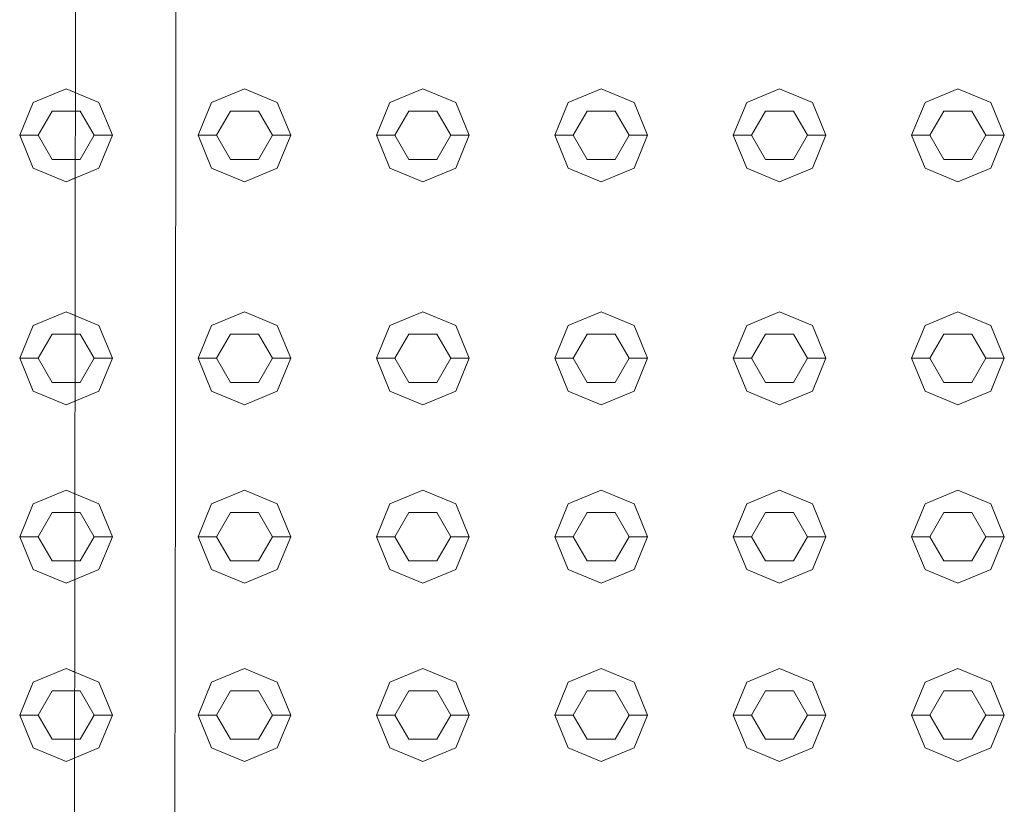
# Model space of a CAD drawing. Header units: millimetres. Extents: x 2 to 902, y -447 to 199.
# Tile 588 of 656: x 16.311 to 16.841, y 165.325 to 165.747. Entities that reach past the tile are written whole.
import ezdxf

# ---------------------------------------------------------------- set-up
doc = ezdxf.new("R2010")
doc.units = ezdxf.units.MM
doc.header["$MEASUREMENT"] = 0
doc.layers.add('IFC-Elemento construtivo genérico-Contorno', color=253, linetype='Continuous', lineweight=5)
doc.layers.add('IFC-Porta-Contorno', color=142, linetype='Continuous', lineweight=5)

msp = doc.modelspace()

# ---------------------------------------------------------------- linework, layer by layer
at = {"layer": 'IFC-Elemento construtivo genérico-Contorno', "color": 7, "lineweight": 5}
for p, q in [((16.31804, 165.70247), (16.33572, 165.7098)), ((16.31804, 165.70247), (16.33572, 165.7098)), ((16.33572, 165.7098), (16.34065, 165.70776)), ((16.33572, 165.7098), (16.3534, 165.70247)), ((16.41405, 165.70247), (16.43172, 165.7098)), ((16.41405, 165.70247), (16.43172, 165.7098)), ((16.43172, 165.7098), (16.4494, 165.70247)), ((16.43172, 165.7098), (16.4494, 165.70247)), ((16.51004, 165.70247), (16.52772, 165.7098)), ((16.51004, 165.70247), (16.52772, 165.7098)), ((16.52772, 165.7098), (16.5454, 165.70247)), ((16.52772, 165.7098), (16.5454, 165.70247)), ((16.60604, 165.70247), (16.62372, 165.7098)), ((16.60604, 165.70247), (16.62372, 165.7098)), ((16.62372, 165.7098), (16.6414, 165.70247)), ((16.62372, 165.7098), (16.6414, 165.70247)), ((16.70204, 165.70247), (16.71972, 165.7098)), ((16.70204, 165.70247), (16.71972, 165.7098)), ((16.71972, 165.7098), (16.7374, 165.70247)), ((16.71972, 165.7098), (16.7374, 165.70247)), ((16.79804, 165.70247), (16.81572, 165.7098)), ((16.79804, 165.70247), (16.81572, 165.7098)), ((16.81572, 165.7098), (16.8334, 165.70247)), ((16.81572, 165.7098), (16.8334, 165.70247)), ((16.31072, 165.6848), (16.31804, 165.70247)), ((16.31072, 165.6848), (16.31804, 165.70247)), ((16.3534, 165.70247), (16.36072, 165.6848)), ((16.40672, 165.6848), (16.41405, 165.70247)), ((16.40672, 165.6848), (16.41405, 165.70247)), ((16.4494, 165.70247), (16.45672, 165.6848)), ((16.4494, 165.70247), (16.45672, 165.6848)), ((16.50272, 165.6848), (16.51004, 165.70247)), ((16.50272, 165.6848), (16.51004, 165.70247)), ((16.5454, 165.70247), (16.55272, 165.6848)), ((16.5454, 165.70247), (16.55272, 165.6848)), ((16.59872, 165.6848), (16.60604, 165.70247)), ((16.59872, 165.6848), (16.60604, 165.70247)), ((16.6414, 165.70247), (16.64872, 165.6848)), ((16.6414, 165.70247), (16.64872, 165.6848)), ((16.69472, 165.6848), (16.70204, 165.70247)), ((16.69472, 165.6848), (16.70204, 165.70247)), ((16.7374, 165.70247), (16.74472, 165.6848)), ((16.7374, 165.70247), (16.74472, 165.6848)), ((16.79072, 165.6848), (16.79804, 165.70247)), ((16.79072, 165.6848), (16.79804, 165.70247)), ((16.8334, 165.70247), (16.84072, 165.6848)), ((16.8334, 165.70247), (16.84072, 165.6848)), ((16.32072, 165.6848), (16.32822, 165.69779)), ((16.32072, 165.6848), (16.32822, 165.69779)), ((16.32822, 165.69779), (16.34064, 165.69779)), ((16.32822, 165.69779), (16.34322, 165.69779)), ((16.34322, 165.69779), (16.35072, 165.6848)), ((16.41672, 165.6848), (16.42422, 165.69779)), ((16.41672, 165.6848), (16.42422, 165.69779)), ((16.42422, 165.69779), (16.43922, 165.69779)), ((16.42422, 165.69779), (16.43922, 165.69779)), ((16.43922, 165.69779), (16.44672, 165.6848)), ((16.43922, 165.69779), (16.44672, 165.6848)), ((16.51272, 165.6848), (16.52022, 165.69779)), ((16.51272, 165.6848), (16.52022, 165.69779)), ((16.52022, 165.69779), (16.53522, 165.69779)), ((16.52022, 165.69779), (16.53522, 165.69779)), ((16.53522, 165.69779), (16.54272, 165.6848)), ((16.53522, 165.69779), (16.54272, 165.6848)), ((16.60872, 165.6848), (16.61622, 165.69779)), ((16.60872, 165.6848), (16.61622, 165.69779)), ((16.61622, 165.69779), (16.63122, 165.69779)), ((16.61622, 165.69779), (16.63122, 165.69779)), ((16.63122, 165.69779), (16.63872, 165.6848)), ((16.63122, 165.69779), (16.63872, 165.6848)), ((16.70472, 165.6848), (16.71222, 165.69779)), ((16.70472, 165.6848), (16.71222, 165.69779)), ((16.71222, 165.69779), (16.72722, 165.69779)), ((16.71222, 165.69779), (16.72722, 165.69779)), ((16.72722, 165.69779), (16.73472, 165.6848)), ((16.72722, 165.69779), (16.73472, 165.6848)), ((16.80072, 165.6848), (16.80822, 165.69779)), ((16.80072, 165.6848), (16.80822, 165.69779)), ((16.80822, 165.69779), (16.82322, 165.69779)), ((16.80822, 165.69779), (16.82322, 165.69779)), ((16.82322, 165.69779), (16.83072, 165.6848)), ((16.82322, 165.69779), (16.83072, 165.6848)), ((16.31072, 165.6848), (16.32072, 165.6848)), ((16.31072, 165.6848), (16.31804, 165.66712)), ((16.31072, 165.6848), (16.32072, 165.6848)), ((16.31072, 165.6848), (16.31804, 165.66712)), ((16.32072, 165.6848), (16.32822, 165.67181)), ((16.32072, 165.6848), (16.32822, 165.67181)), ((16.34322, 165.67181), (16.35072, 165.6848)), ((16.35072, 165.6848), (16.36072, 165.6848)), ((16.3534, 165.66712), (16.36072, 165.6848)), ((16.40672, 165.6848), (16.41672, 165.6848)), ((16.40672, 165.6848), (16.41405, 165.66712)), ((16.40672, 165.6848), (16.41672, 165.6848)), ((16.40672, 165.6848), (16.41405, 165.66712)), ((16.41672, 165.6848), (16.42422, 165.67181)), ((16.41672, 165.6848), (16.42422, 165.67181)), ((16.43922, 165.67181), (16.44672, 165.6848)), ((16.43922, 165.67181), (16.44672, 165.6848)), ((16.44672, 165.6848), (16.45672, 165.6848)), ((16.44672, 165.6848), (16.45672, 165.6848)), ((16.4494, 165.66712), (16.45672, 165.6848)), ((16.4494, 165.66712), (16.45672, 165.6848)), ((16.50272, 165.6848), (16.51272, 165.6848)), ((16.50272, 165.6848), (16.51004, 165.66712)), ((16.50272, 165.6848), (16.51272, 165.6848)), ((16.50272, 165.6848), (16.51004, 165.66712)), ((16.51272, 165.6848), (16.52022, 165.67181)), ((16.51272, 165.6848), (16.52022, 165.67181)), ((16.53522, 165.67181), (16.54272, 165.6848)), ((16.53522, 165.67181), (16.54272, 165.6848)), ((16.54272, 165.6848), (16.55272, 165.6848)), ((16.54272, 165.6848), (16.55272, 165.6848)), ((16.5454, 165.66712), (16.55272, 165.6848)), ((16.5454, 165.66712), (16.55272, 165.6848)), ((16.59872, 165.6848), (16.60872, 165.6848)), ((16.59872, 165.6848), (16.60604, 165.66712)), ((16.59872, 165.6848), (16.60872, 165.6848)), ((16.59872, 165.6848), (16.60604, 165.66712)), ((16.60872, 165.6848), (16.61622, 165.67181)), ((16.60872, 165.6848), (16.61622, 165.67181)), ((16.63122, 165.67181), (16.63872, 165.6848)), ((16.63122, 165.67181), (16.63872, 165.6848)), ((16.63872, 165.6848), (16.64872, 165.6848)), ((16.63872, 165.6848), (16.64872, 165.6848)), ((16.6414, 165.66712), (16.64872, 165.6848)), ((16.6414, 165.66712), (16.64872, 165.6848)), ((16.69472, 165.6848), (16.70472, 165.6848)), ((16.69472, 165.6848), (16.70204, 165.66712)), ((16.69472, 165.6848), (16.70472, 165.6848)), ((16.69472, 165.6848), (16.70204, 165.66712)), ((16.70472, 165.6848), (16.71222, 165.67181)), ((16.70472, 165.6848), (16.71222, 165.67181)), ((16.72722, 165.67181), (16.73472, 165.6848)), ((16.72722, 165.67181), (16.73472, 165.6848)), ((16.73472, 165.6848), (16.74472, 165.6848)), ((16.73472, 165.6848), (16.74472, 165.6848)), ((16.7374, 165.66712), (16.74472, 165.6848)), ((16.7374, 165.66712), (16.74472, 165.6848)), ((16.79072, 165.6848), (16.80072, 165.6848)), ((16.79072, 165.6848), (16.79804, 165.66712)), ((16.79072, 165.6848), (16.80072, 165.6848)), ((16.79072, 165.6848), (16.79804, 165.66712)), ((16.80072, 165.6848), (16.80822, 165.67181)), ((16.80072, 165.6848), (16.80822, 165.67181)), ((16.82322, 165.67181), (16.83072, 165.6848)), ((16.82322, 165.67181), (16.83072, 165.6848)), ((16.83072, 165.6848), (16.84072, 165.6848)), ((16.83072, 165.6848), (16.84072, 165.6848)), ((16.8334, 165.66712), (16.84072, 165.6848)), ((16.8334, 165.66712), (16.84072, 165.6848)), ((16.32822, 165.67181), (16.34061, 165.67181)), ((16.32822, 165.67181), (16.34322, 165.67181)), ((16.42422, 165.67181), (16.43922, 165.67181)), ((16.42422, 165.67181), (16.43922, 165.67181)), ((16.52022, 165.67181), (16.53522, 165.67181)), ((16.52022, 165.67181), (16.53522, 165.67181)), ((16.61622, 165.67181), (16.63122, 165.67181)), ((16.61622, 165.67181), (16.63122, 165.67181)), ((16.71222, 165.67181), (16.72722, 165.67181)), ((16.71222, 165.67181), (16.72722, 165.67181)), ((16.80822, 165.67181), (16.82322, 165.67181)), ((16.80822, 165.67181), (16.82322, 165.67181)), ((16.31804, 165.66712), (16.33572, 165.6598)), ((16.31804, 165.66712), (16.33572, 165.6598)), ((16.33572, 165.6598), (16.3534, 165.66712)), ((16.41405, 165.66712), (16.43172, 165.6598)), ((16.41405, 165.66712), (16.43172, 165.6598)), ((16.43172, 165.6598), (16.4494, 165.66712)), ((16.43172, 165.6598), (16.4494, 165.66712)), ((16.51004, 165.66712), (16.52772, 165.6598)), ((16.51004, 165.66712), (16.52772, 165.6598)), ((16.52772, 165.6598), (16.5454, 165.66712)), ((16.52772, 165.6598), (16.5454, 165.66712)), ((16.60604, 165.66712), (16.62372, 165.6598)), ((16.60604, 165.66712), (16.62372, 165.6598)), ((16.62372, 165.6598), (16.6414, 165.66712)), ((16.62372, 165.6598), (16.6414, 165.66712)), ((16.70204, 165.66712), (16.71972, 165.6598)), ((16.70204, 165.66712), (16.71972, 165.6598)), ((16.71972, 165.6598), (16.7374, 165.66712)), ((16.71972, 165.6598), (16.7374, 165.66712)), ((16.79804, 165.66712), (16.81572, 165.6598)), ((16.79804, 165.66712), (16.81572, 165.6598)), ((16.81572, 165.6598), (16.8334, 165.66712)), ((16.81572, 165.6598), (16.8334, 165.66712)), ((16.33572, 165.6598), (16.3406, 165.66182)), ((16.31804, 165.58247), (16.33572, 165.5898)), ((16.31804, 165.58247), (16.33572, 165.5898)), ((16.33572, 165.5898), (16.3405, 165.58782)), ((16.33572, 165.5898), (16.3534, 165.58247)), ((16.41405, 165.58247), (16.43172, 165.5898)), ((16.41405, 165.58247), (16.43172, 165.5898)), ((16.43172, 165.5898), (16.4494, 165.58247)), ((16.43172, 165.5898), (16.4494, 165.58247)), ((16.51004, 165.58247), (16.52772, 165.5898)), ((16.51004, 165.58247), (16.52772, 165.5898)), ((16.52772, 165.5898), (16.5454, 165.58247)), ((16.52772, 165.5898), (16.5454, 165.58247)), ((16.60604, 165.58247), (16.62372, 165.5898)), ((16.60604, 165.58247), (16.62372, 165.5898)), ((16.62372, 165.5898), (16.6414, 165.58247)), ((16.62372, 165.5898), (16.6414, 165.58247)), ((16.70204, 165.58247), (16.71972, 165.5898)), ((16.70204, 165.58247), (16.71972, 165.5898)), ((16.71972, 165.5898), (16.7374, 165.58247)), ((16.71972, 165.5898), (16.7374, 165.58247)), ((16.79804, 165.58247), (16.81572, 165.5898)), ((16.79804, 165.58247), (16.81572, 165.5898)), ((16.81572, 165.5898), (16.8334, 165.58247)), ((16.81572, 165.5898), (16.8334, 165.58247)), ((16.31072, 165.5648), (16.31804, 165.58247)), ((16.31072, 165.5648), (16.31804, 165.58247)), ((16.32072, 165.5648), (16.32822, 165.57779)), ((16.32072, 165.5648), (16.32822, 165.57779)), ((16.32822, 165.57779), (16.34049, 165.57779)), ((16.32822, 165.57779), (16.34322, 165.57779)), ((16.34322, 165.57779), (16.35072, 165.5648)), ((16.3534, 165.58247), (16.36072, 165.5648)), ((16.40672, 165.5648), (16.41405, 165.58247)), ((16.40672, 165.5648), (16.41405, 165.58247)), ((16.41672, 165.5648), (16.42422, 165.57779)), ((16.41672, 165.5648), (16.42422, 165.57779)), ((16.42422, 165.57779), (16.43922, 165.57779)), ((16.42422, 165.57779), (16.43922, 165.57779)), ((16.43922, 165.57779), (16.44672, 165.5648)), ((16.43922, 165.57779), (16.44672, 165.5648)), ((16.4494, 165.58247), (16.45672, 165.5648)), ((16.4494, 165.58247), (16.45672, 165.5648)), ((16.50272, 165.5648), (16.51004, 165.58247)), ((16.50272, 165.5648), (16.51004, 165.58247)), ((16.51272, 165.5648), (16.52022, 165.57779)), ((16.51272, 165.5648), (16.52022, 165.57779)), ((16.52022, 165.57779), (16.53522, 165.57779)), ((16.52022, 165.57779), (16.53522, 165.57779)), ((16.53522, 165.57779), (16.54272, 165.5648)), ((16.53522, 165.57779), (16.54272, 165.5648)), ((16.5454, 165.58247), (16.55272, 165.5648)), ((16.5454, 165.58247), (16.55272, 165.5648)), ((16.59872, 165.5648), (16.60604, 165.58247)), ((16.59872, 165.5648), (16.60604, 165.58247)), ((16.60872, 165.5648), (16.61622, 165.57779)), ((16.60872, 165.5648), (16.61622, 165.57779)), ((16.61622, 165.57779), (16.63122, 165.57779)), ((16.61622, 165.57779), (16.63122, 165.57779)), ((16.63122, 165.57779), (16.63872, 165.5648)), ((16.63122, 165.57779), (16.63872, 165.5648)), ((16.6414, 165.58247), (16.64872, 165.5648)), ((16.6414, 165.58247), (16.64872, 165.5648)), ((16.69472, 165.5648), (16.70204, 165.58247)), ((16.69472, 165.5648), (16.70204, 165.58247)), ((16.70472, 165.5648), (16.71222, 165.57779)), ((16.70472, 165.5648), (16.71222, 165.57779)), ((16.71222, 165.57779), (16.72722, 165.57779)), ((16.71222, 165.57779), (16.72722, 165.57779)), ((16.72722, 165.57779), (16.73472, 165.5648)), ((16.72722, 165.57779), (16.73472, 165.5648)), ((16.7374, 165.58247), (16.74472, 165.5648)), ((16.7374, 165.58247), (16.74472, 165.5648)), ((16.79072, 165.5648), (16.79804, 165.58247)), ((16.79072, 165.5648), (16.79804, 165.58247)), ((16.80072, 165.5648), (16.80822, 165.57779)), ((16.80072, 165.5648), (16.80822, 165.57779)), ((16.80822, 165.57779), (16.82322, 165.57779)), ((16.80822, 165.57779), (16.82322, 165.57779)), ((16.82322, 165.57779), (16.83072, 165.5648)), ((16.82322, 165.57779), (16.83072, 165.5648)), ((16.8334, 165.58247), (16.84072, 165.5648)), ((16.8334, 165.58247), (16.84072, 165.5648)), ((16.31072, 165.5648), (16.32072, 165.5648)), ((16.31072, 165.5648), (16.31804, 165.54712)), ((16.31072, 165.5648), (16.32072, 165.5648)), ((16.31072, 165.5648), (16.31804, 165.54712)), ((16.32072, 165.5648), (16.32822, 165.55181)), ((16.32072, 165.5648), (16.32822, 165.55181)), ((16.34322, 165.55181), (16.35072, 165.5648)), ((16.35072, 165.5648), (16.36072, 165.5648)), ((16.3534, 165.54712), (16.36072, 165.5648)), ((16.40672, 165.5648), (16.41672, 165.5648)), ((16.40672, 165.5648), (16.41405, 165.54712)), ((16.40672, 165.5648), (16.41672, 165.5648)), ((16.40672, 165.5648), (16.41405, 165.54712)), ((16.41672, 165.5648), (16.42422, 165.55181)), ((16.41672, 165.5648), (16.42422, 165.55181)), ((16.43922, 165.55181), (16.44672, 165.5648)), ((16.43922, 165.55181), (16.44672, 165.5648)), ((16.44672, 165.5648), (16.45672, 165.5648)), ((16.44672, 165.5648), (16.45672, 165.5648)), ((16.4494, 165.54712), (16.45672, 165.5648)), ((16.4494, 165.54712), (16.45672, 165.5648)), ((16.50272, 165.5648), (16.51272, 165.5648)), ((16.50272, 165.5648), (16.51004, 165.54712)), ((16.50272, 165.5648), (16.51272, 165.5648)), ((16.50272, 165.5648), (16.51004, 165.54712)), ((16.51272, 165.5648), (16.52022, 165.55181)), ((16.51272, 165.5648), (16.52022, 165.55181)), ((16.53522, 165.55181), (16.54272, 165.5648)), ((16.53522, 165.55181), (16.54272, 165.5648)), ((16.54272, 165.5648), (16.55272, 165.5648)), ((16.54272, 165.5648), (16.55272, 165.5648)), ((16.5454, 165.54712), (16.55272, 165.5648)), ((16.5454, 165.54712), (16.55272, 165.5648)), ((16.59872, 165.5648), (16.60872, 165.5648)), ((16.59872, 165.5648), (16.60604, 165.54712)), ((16.59872, 165.5648), (16.60872, 165.5648)), ((16.59872, 165.5648), (16.60604, 165.54712)), ((16.60872, 165.5648), (16.61622, 165.55181)), ((16.60872, 165.5648), (16.61622, 165.55181)), ((16.63122, 165.55181), (16.63872, 165.5648)), ((16.63122, 165.55181), (16.63872, 165.5648)), ((16.63872, 165.5648), (16.64872, 165.5648)), ((16.63872, 165.5648), (16.64872, 165.5648)), ((16.6414, 165.54712), (16.64872, 165.5648)), ((16.6414, 165.54712), (16.64872, 165.5648)), ((16.69472, 165.5648), (16.70472, 165.5648)), ((16.69472, 165.5648), (16.70204, 165.54712)), ((16.69472, 165.5648), (16.70472, 165.5648)), ((16.69472, 165.5648), (16.70204, 165.54712)), ((16.70472, 165.5648), (16.71222, 165.55181)), ((16.70472, 165.5648), (16.71222, 165.55181)), ((16.72722, 165.55181), (16.73472, 165.5648)), ((16.72722, 165.55181), (16.73472, 165.5648)), ((16.73472, 165.5648), (16.74472, 165.5648)), ((16.73472, 165.5648), (16.74472, 165.5648)), ((16.7374, 165.54712), (16.74472, 165.5648)), ((16.7374, 165.54712), (16.74472, 165.5648)), ((16.79072, 165.5648), (16.80072, 165.5648)), ((16.79072, 165.5648), (16.79804, 165.54712)), ((16.79072, 165.5648), (16.80072, 165.5648)), ((16.79072, 165.5648), (16.79804, 165.54712)), ((16.80072, 165.5648), (16.80822, 165.55181)), ((16.80072, 165.5648), (16.80822, 165.55181)), ((16.82322, 165.55181), (16.83072, 165.5648)), ((16.82322, 165.55181), (16.83072, 165.5648)), ((16.83072, 165.5648), (16.84072, 165.5648)), ((16.83072, 165.5648), (16.84072, 165.5648)), ((16.8334, 165.54712), (16.84072, 165.5648)), ((16.8334, 165.54712), (16.84072, 165.5648)), ((16.32822, 165.55181), (16.34045, 165.55181)), ((16.32822, 165.55181), (16.34322, 165.55181)), ((16.42422, 165.55181), (16.43922, 165.55181)), ((16.42422, 165.55181), (16.43922, 165.55181)), ((16.52022, 165.55181), (16.53522, 165.55181)), ((16.52022, 165.55181), (16.53522, 165.55181)), ((16.61622, 165.55181), (16.63122, 165.55181)), ((16.61622, 165.55181), (16.63122, 165.55181)), ((16.71222, 165.55181), (16.72722, 165.55181)), ((16.71222, 165.55181), (16.72722, 165.55181)), ((16.80822, 165.55181), (16.82322, 165.55181)), ((16.80822, 165.55181), (16.82322, 165.55181)), ((16.31804, 165.54712), (16.33572, 165.5398)), ((16.31804, 165.54712), (16.33572, 165.5398)), ((16.33572, 165.5398), (16.3534, 165.54712)), ((16.41405, 165.54712), (16.43172, 165.5398)), ((16.41405, 165.54712), (16.43172, 165.5398)), ((16.43172, 165.5398), (16.4494, 165.54712)), ((16.43172, 165.5398), (16.4494, 165.54712)), ((16.51004, 165.54712), (16.52772, 165.5398)), ((16.51004, 165.54712), (16.52772, 165.5398)), ((16.52772, 165.5398), (16.5454, 165.54712)), ((16.52772, 165.5398), (16.5454, 165.54712)), ((16.60604, 165.54712), (16.62372, 165.5398)), ((16.60604, 165.54712), (16.62372, 165.5398)), ((16.62372, 165.5398), (16.6414, 165.54712)), ((16.62372, 165.5398), (16.6414, 165.54712)), ((16.70204, 165.54712), (16.71972, 165.5398)), ((16.70204, 165.54712), (16.71972, 165.5398)), ((16.71972, 165.5398), (16.7374, 165.54712)), ((16.71972, 165.5398), (16.7374, 165.54712)), ((16.79804, 165.54712), (16.81572, 165.5398)), ((16.79804, 165.54712), (16.81572, 165.5398)), ((16.81572, 165.5398), (16.8334, 165.54712)), ((16.81572, 165.5398), (16.8334, 165.54712)), ((16.33572, 165.5398), (16.34044, 165.54175)), ((16.31804, 165.48648), (16.33572, 165.49379)), ((16.31804, 165.48648), (16.33572, 165.49379)), ((16.33572, 165.49379), (16.34038, 165.49187)), ((16.33572, 165.49379), (16.3534, 165.48648)), ((16.41405, 165.48648), (16.43172, 165.49379)), ((16.41405, 165.48648), (16.43172, 165.49379)), ((16.43172, 165.49379), (16.4494, 165.48648)), ((16.43172, 165.49379), (16.4494, 165.48648)), ((16.51004, 165.48648), (16.52772, 165.49379)), ((16.51004, 165.48648), (16.52772, 165.49379)), ((16.52772, 165.49379), (16.5454, 165.48648)), ((16.52772, 165.49379), (16.5454, 165.48648)), ((16.60604, 165.48648), (16.62372, 165.49379)), ((16.60604, 165.48648), (16.62372, 165.49379)), ((16.62372, 165.49379), (16.6414, 165.48648)), ((16.62372, 165.49379), (16.6414, 165.48648)), ((16.70204, 165.48648), (16.71972, 165.49379)), ((16.70204, 165.48648), (16.71972, 165.49379)), ((16.71972, 165.49379), (16.7374, 165.48648)), ((16.71972, 165.49379), (16.7374, 165.48648)), ((16.79804, 165.48648), (16.81572, 165.49379)), ((16.79804, 165.48648), (16.81572, 165.49379)), ((16.81572, 165.49379), (16.8334, 165.48648)), ((16.81572, 165.49379), (16.8334, 165.48648)), ((16.31072, 165.46879), (16.31804, 165.48648)), ((16.31072, 165.46879), (16.31804, 165.48648)), ((16.3534, 165.48648), (16.36072, 165.46879)), ((16.40672, 165.46879), (16.41405, 165.48648)), ((16.40672, 165.46879), (16.41405, 165.48648)), ((16.4494, 165.48648), (16.45672, 165.46879)), ((16.4494, 165.48648), (16.45672, 165.46879)), ((16.50272, 165.46879), (16.51004, 165.48648)), ((16.50272, 165.46879), (16.51004, 165.48648)), ((16.5454, 165.48648), (16.55272, 165.46879)), ((16.5454, 165.48648), (16.55272, 165.46879)), ((16.59872, 165.46879), (16.60604, 165.48648)), ((16.59872, 165.46879), (16.60604, 165.48648)), ((16.6414, 165.48648), (16.64872, 165.46879)), ((16.6414, 165.48648), (16.64872, 165.46879)), ((16.69472, 165.46879), (16.70204, 165.48648)), ((16.69472, 165.46879), (16.70204, 165.48648)), ((16.7374, 165.48648), (16.74472, 165.46879)), ((16.7374, 165.48648), (16.74472, 165.46879)), ((16.79072, 165.46879), (16.79804, 165.48648)), ((16.79072, 165.46879), (16.79804, 165.48648)), ((16.8334, 165.48648), (16.84072, 165.46879)), ((16.8334, 165.48648), (16.84072, 165.46879)), ((16.32072, 165.46879), (16.32822, 165.48179)), ((16.32072, 165.46879), (16.32822, 165.48179)), ((16.32822, 165.48179), (16.34036, 165.48179)), ((16.32822, 165.48179), (16.34322, 165.48179)), ((16.34322, 165.48179), (16.35072, 165.46879)), ((16.41672, 165.46879), (16.42422, 165.48179)), ((16.41672, 165.46879), (16.42422, 165.48179)), ((16.42422, 165.48179), (16.43922, 165.48179)), ((16.42422, 165.48179), (16.43922, 165.48179)), ((16.43922, 165.48179), (16.44672, 165.46879)), ((16.43922, 165.48179), (16.44672, 165.46879)), ((16.51272, 165.46879), (16.52022, 165.48179)), ((16.51272, 165.46879), (16.52022, 165.48179)), ((16.52022, 165.48179), (16.53522, 165.48179)), ((16.52022, 165.48179), (16.53522, 165.48179)), ((16.53522, 165.48179), (16.54272, 165.46879)), ((16.53522, 165.48179), (16.54272, 165.46879)), ((16.60872, 165.46879), (16.61622, 165.48179)), ((16.60872, 165.46879), (16.61622, 165.48179)), ((16.61622, 165.48179), (16.63122, 165.48179)), ((16.61622, 165.48179), (16.63122, 165.48179)), ((16.63122, 165.48179), (16.63872, 165.46879)), ((16.63122, 165.48179), (16.63872, 165.46879)), ((16.70472, 165.46879), (16.71222, 165.48179)), ((16.70472, 165.46879), (16.71222, 165.48179)), ((16.71222, 165.48179), (16.72722, 165.48179)), ((16.71222, 165.48179), (16.72722, 165.48179)), ((16.72722, 165.48179), (16.73472, 165.46879)), ((16.72722, 165.48179), (16.73472, 165.46879)), ((16.80072, 165.46879), (16.80822, 165.48179)), ((16.80072, 165.46879), (16.80822, 165.48179)), ((16.80822, 165.48179), (16.82322, 165.48179)), ((16.80822, 165.48179), (16.82322, 165.48179)), ((16.82322, 165.48179), (16.83072, 165.46879)), ((16.82322, 165.48179), (16.83072, 165.46879)), ((16.31072, 165.46879), (16.32072, 165.46879)), ((16.31072, 165.46879), (16.31804, 165.45112)), ((16.31072, 165.46879), (16.32072, 165.46879)), ((16.31072, 165.46879), (16.31804, 165.45112)), ((16.32072, 165.46879), (16.32822, 165.4558)), ((16.32072, 165.46879), (16.32822, 165.4558)), ((16.34322, 165.4558), (16.35072, 165.46879)), ((16.35072, 165.46879), (16.36072, 165.46879)), ((16.3534, 165.45112), (16.36072, 165.46879)), ((16.40672, 165.46879), (16.41672, 165.46879)), ((16.40672, 165.46879), (16.41405, 165.45112)), ((16.40672, 165.46879), (16.41672, 165.46879)), ((16.40672, 165.46879), (16.41405, 165.45112)), ((16.41672, 165.46879), (16.42422, 165.4558)), ((16.41672, 165.46879), (16.42422, 165.4558)), ((16.43922, 165.4558), (16.44672, 165.46879)), ((16.43922, 165.4558), (16.44672, 165.46879)), ((16.44672, 165.46879), (16.45672, 165.46879)), ((16.44672, 165.46879), (16.45672, 165.46879)), ((16.4494, 165.45112), (16.45672, 165.46879)), ((16.4494, 165.45112), (16.45672, 165.46879)), ((16.50272, 165.46879), (16.51272, 165.46879)), ((16.50272, 165.46879), (16.51004, 165.45112)), ((16.50272, 165.46879), (16.51272, 165.46879)), ((16.50272, 165.46879), (16.51004, 165.45112)), ((16.51272, 165.46879), (16.52022, 165.4558)), ((16.51272, 165.46879), (16.52022, 165.4558)), ((16.53522, 165.4558), (16.54272, 165.46879)), ((16.53522, 165.4558), (16.54272, 165.46879)), ((16.54272, 165.46879), (16.55272, 165.46879)), ((16.54272, 165.46879), (16.55272, 165.46879)), ((16.5454, 165.45112), (16.55272, 165.46879)), ((16.5454, 165.45112), (16.55272, 165.46879)), ((16.59872, 165.46879), (16.60872, 165.46879)), ((16.59872, 165.46879), (16.60604, 165.45112)), ((16.59872, 165.46879), (16.60872, 165.46879)), ((16.59872, 165.46879), (16.60604, 165.45112)), ((16.60872, 165.46879), (16.61622, 165.4558)), ((16.60872, 165.46879), (16.61622, 165.4558)), ((16.63122, 165.4558), (16.63872, 165.46879)), ((16.63122, 165.4558), (16.63872, 165.46879)), ((16.63872, 165.46879), (16.64872, 165.46879)), ((16.63872, 165.46879), (16.64872, 165.46879)), ((16.6414, 165.45112), (16.64872, 165.46879)), ((16.6414, 165.45112), (16.64872, 165.46879)), ((16.69472, 165.46879), (16.70472, 165.46879)), ((16.69472, 165.46879), (16.70204, 165.45112)), ((16.69472, 165.46879), (16.70472, 165.46879)), ((16.69472, 165.46879), (16.70204, 165.45112)), ((16.70472, 165.46879), (16.71222, 165.4558)), ((16.70472, 165.46879), (16.71222, 165.4558)), ((16.72722, 165.4558), (16.73472, 165.46879)), ((16.72722, 165.4558), (16.73472, 165.46879)), ((16.73472, 165.46879), (16.74472, 165.46879)), ((16.73472, 165.46879), (16.74472, 165.46879)), ((16.7374, 165.45112), (16.74472, 165.46879)), ((16.7374, 165.45112), (16.74472, 165.46879)), ((16.79072, 165.46879), (16.80072, 165.46879)), ((16.79072, 165.46879), (16.79804, 165.45112)), ((16.79072, 165.46879), (16.80072, 165.46879)), ((16.79072, 165.46879), (16.79804, 165.45112)), ((16.80072, 165.46879), (16.80822, 165.4558)), ((16.80072, 165.46879), (16.80822, 165.4558)), ((16.82322, 165.4558), (16.83072, 165.46879)), ((16.82322, 165.4558), (16.83072, 165.46879)), ((16.83072, 165.46879), (16.84072, 165.46879)), ((16.83072, 165.46879), (16.84072, 165.46879)), ((16.8334, 165.45112), (16.84072, 165.46879)), ((16.8334, 165.45112), (16.84072, 165.46879)), ((16.32822, 165.4558), (16.34033, 165.4558)), ((16.32822, 165.4558), (16.34322, 165.4558)), ((16.42422, 165.4558), (16.43922, 165.4558)), ((16.42422, 165.4558), (16.43922, 165.4558)), ((16.52022, 165.4558), (16.53522, 165.4558)), ((16.52022, 165.4558), (16.53522, 165.4558)), ((16.61622, 165.4558), (16.63122, 165.4558)), ((16.61622, 165.4558), (16.63122, 165.4558)), ((16.71222, 165.4558), (16.72722, 165.4558)), ((16.71222, 165.4558), (16.72722, 165.4558)), ((16.80822, 165.4558), (16.82322, 165.4558)), ((16.80822, 165.4558), (16.82322, 165.4558)), ((16.31804, 165.45112), (16.33572, 165.44379)), ((16.31804, 165.45112), (16.33572, 165.44379)), ((16.33572, 165.44379), (16.3534, 165.45112)), ((16.41405, 165.45112), (16.43172, 165.44379)), ((16.41405, 165.45112), (16.43172, 165.44379)), ((16.43172, 165.44379), (16.4494, 165.45112)), ((16.43172, 165.44379), (16.4494, 165.45112)), ((16.51004, 165.45112), (16.52772, 165.44379)), ((16.51004, 165.45112), (16.52772, 165.44379)), ((16.52772, 165.44379), (16.5454, 165.45112)), ((16.52772, 165.44379), (16.5454, 165.45112)), ((16.60604, 165.45112), (16.62372, 165.44379)), ((16.60604, 165.45112), (16.62372, 165.44379)), ((16.62372, 165.44379), (16.6414, 165.45112)), ((16.62372, 165.44379), (16.6414, 165.45112)), ((16.70204, 165.45112), (16.71972, 165.44379)), ((16.70204, 165.45112), (16.71972, 165.44379)), ((16.71972, 165.44379), (16.7374, 165.45112)), ((16.71972, 165.44379), (16.7374, 165.45112)), ((16.79804, 165.45112), (16.81572, 165.44379)), ((16.79804, 165.45112), (16.81572, 165.44379)), ((16.81572, 165.44379), (16.8334, 165.45112)), ((16.81572, 165.44379), (16.8334, 165.45112)), ((16.33572, 165.44379), (16.34032, 165.4457)), ((16.31804, 165.39047), (16.33572, 165.3978)), ((16.31804, 165.39047), (16.33572, 165.3978)), ((16.33572, 165.3978), (16.34025, 165.39592)), ((16.33572, 165.3978), (16.3534, 165.39047)), ((16.41405, 165.39047), (16.43172, 165.3978)), ((16.41405, 165.39047), (16.43172, 165.3978)), ((16.43172, 165.3978), (16.4494, 165.39047)), ((16.43172, 165.3978), (16.4494, 165.39047)), ((16.51004, 165.39047), (16.52772, 165.3978)), ((16.51004, 165.39047), (16.52772, 165.3978)), ((16.52772, 165.3978), (16.5454, 165.39047)), ((16.52772, 165.3978), (16.5454, 165.39047)), ((16.60604, 165.39047), (16.62372, 165.3978)), ((16.60604, 165.39047), (16.62372, 165.3978)), ((16.62372, 165.3978), (16.6414, 165.39047)), ((16.62372, 165.3978), (16.6414, 165.39047)), ((16.70204, 165.39047), (16.71972, 165.3978)), ((16.70204, 165.39047), (16.71972, 165.3978)), ((16.71972, 165.3978), (16.7374, 165.39047)), ((16.71972, 165.3978), (16.7374, 165.39047)), ((16.79804, 165.39047), (16.81572, 165.3978)), ((16.79804, 165.39047), (16.81572, 165.3978)), ((16.81572, 165.3978), (16.8334, 165.39047)), ((16.81572, 165.3978), (16.8334, 165.39047)), ((16.31072, 165.3728), (16.31804, 165.39047)), ((16.31072, 165.3728), (16.31804, 165.39047)), ((16.3534, 165.39047), (16.36072, 165.3728)), ((16.40672, 165.3728), (16.41405, 165.39047)), ((16.40672, 165.3728), (16.41405, 165.39047)), ((16.4494, 165.39047), (16.45672, 165.3728)), ((16.4494, 165.39047), (16.45672, 165.3728)), ((16.50272, 165.3728), (16.51004, 165.39047)), ((16.50272, 165.3728), (16.51004, 165.39047)), ((16.5454, 165.39047), (16.55272, 165.3728)), ((16.5454, 165.39047), (16.55272, 165.3728)), ((16.59872, 165.3728), (16.60604, 165.39047)), ((16.59872, 165.3728), (16.60604, 165.39047)), ((16.6414, 165.39047), (16.64872, 165.3728)), ((16.6414, 165.39047), (16.64872, 165.3728)), ((16.69472, 165.3728), (16.70204, 165.39047)), ((16.69472, 165.3728), (16.70204, 165.39047)), ((16.7374, 165.39047), (16.74472, 165.3728)), ((16.7374, 165.39047), (16.74472, 165.3728)), ((16.79072, 165.3728), (16.79804, 165.39047)), ((16.79072, 165.3728), (16.79804, 165.39047)), ((16.8334, 165.39047), (16.84072, 165.3728)), ((16.8334, 165.39047), (16.84072, 165.3728)), ((16.32072, 165.3728), (16.32822, 165.38579)), ((16.32072, 165.3728), (16.32822, 165.38579)), ((16.32822, 165.38579), (16.34024, 165.38579)), ((16.32822, 165.38579), (16.34322, 165.38579)), ((16.34322, 165.38579), (16.35072, 165.3728)), ((16.41672, 165.3728), (16.42422, 165.38579)), ((16.41672, 165.3728), (16.42422, 165.38579)), ((16.42422, 165.38579), (16.43922, 165.38579)), ((16.42422, 165.38579), (16.43922, 165.38579)), ((16.43922, 165.38579), (16.44672, 165.3728)), ((16.43922, 165.38579), (16.44672, 165.3728)), ((16.51272, 165.3728), (16.52022, 165.38579)), ((16.51272, 165.3728), (16.52022, 165.38579)), ((16.52022, 165.38579), (16.53522, 165.38579)), ((16.52022, 165.38579), (16.53522, 165.38579)), ((16.53522, 165.38579), (16.54272, 165.3728)), ((16.53522, 165.38579), (16.54272, 165.3728)), ((16.60872, 165.3728), (16.61622, 165.38579)), ((16.60872, 165.3728), (16.61622, 165.38579)), ((16.61622, 165.38579), (16.63122, 165.38579)), ((16.61622, 165.38579), (16.63122, 165.38579)), ((16.63122, 165.38579), (16.63872, 165.3728)), ((16.63122, 165.38579), (16.63872, 165.3728)), ((16.70472, 165.3728), (16.71222, 165.38579)), ((16.70472, 165.3728), (16.71222, 165.38579)), ((16.71222, 165.38579), (16.72722, 165.38579)), ((16.71222, 165.38579), (16.72722, 165.38579)), ((16.72722, 165.38579), (16.73472, 165.3728)), ((16.72722, 165.38579), (16.73472, 165.3728)), ((16.80072, 165.3728), (16.80822, 165.38579)), ((16.80072, 165.3728), (16.80822, 165.38579)), ((16.80822, 165.38579), (16.82322, 165.38579)), ((16.80822, 165.38579), (16.82322, 165.38579)), ((16.82322, 165.38579), (16.83072, 165.3728)), ((16.82322, 165.38579), (16.83072, 165.3728)), ((16.31072, 165.3728), (16.32072, 165.3728)), ((16.31072, 165.3728), (16.31804, 165.35512)), ((16.31072, 165.3728), (16.32072, 165.3728)), ((16.31072, 165.3728), (16.31804, 165.35512)), ((16.32072, 165.3728), (16.32822, 165.35981)), ((16.32072, 165.3728), (16.32822, 165.35981)), ((16.34322, 165.35981), (16.35072, 165.3728)), ((16.35072, 165.3728), (16.36072, 165.3728)), ((16.3534, 165.35512), (16.36072, 165.3728)), ((16.40672, 165.3728), (16.41672, 165.3728)), ((16.40672, 165.3728), (16.41405, 165.35512)), ((16.40672, 165.3728), (16.41672, 165.3728)), ((16.40672, 165.3728), (16.41405, 165.35512)), ((16.41672, 165.3728), (16.42422, 165.35981)), ((16.41672, 165.3728), (16.42422, 165.35981)), ((16.43922, 165.35981), (16.44672, 165.3728)), ((16.43922, 165.35981), (16.44672, 165.3728)), ((16.44672, 165.3728), (16.45672, 165.3728)), ((16.44672, 165.3728), (16.45672, 165.3728)), ((16.4494, 165.35512), (16.45672, 165.3728)), ((16.4494, 165.35512), (16.45672, 165.3728)), ((16.50272, 165.3728), (16.51272, 165.3728)), ((16.50272, 165.3728), (16.51004, 165.35512)), ((16.50272, 165.3728), (16.51272, 165.3728)), ((16.50272, 165.3728), (16.51004, 165.35512)), ((16.51272, 165.3728), (16.52022, 165.35981)), ((16.51272, 165.3728), (16.52022, 165.35981)), ((16.53522, 165.35981), (16.54272, 165.3728)), ((16.53522, 165.35981), (16.54272, 165.3728)), ((16.54272, 165.3728), (16.55272, 165.3728)), ((16.54272, 165.3728), (16.55272, 165.3728)), ((16.5454, 165.35512), (16.55272, 165.3728)), ((16.5454, 165.35512), (16.55272, 165.3728)), ((16.59872, 165.3728), (16.60872, 165.3728)), ((16.59872, 165.3728), (16.60604, 165.35512)), ((16.59872, 165.3728), (16.60872, 165.3728)), ((16.59872, 165.3728), (16.60604, 165.35512)), ((16.60872, 165.3728), (16.61622, 165.35981)), ((16.60872, 165.3728), (16.61622, 165.35981)), ((16.63122, 165.35981), (16.63872, 165.3728)), ((16.63122, 165.35981), (16.63872, 165.3728)), ((16.63872, 165.3728), (16.64872, 165.3728)), ((16.63872, 165.3728), (16.64872, 165.3728)), ((16.6414, 165.35512), (16.64872, 165.3728)), ((16.6414, 165.35512), (16.64872, 165.3728)), ((16.69472, 165.3728), (16.70472, 165.3728)), ((16.69472, 165.3728), (16.70204, 165.35512)), ((16.69472, 165.3728), (16.70472, 165.3728)), ((16.69472, 165.3728), (16.70204, 165.35512)), ((16.70472, 165.3728), (16.71222, 165.35981)), ((16.70472, 165.3728), (16.71222, 165.35981)), ((16.72722, 165.35981), (16.73472, 165.3728)), ((16.72722, 165.35981), (16.73472, 165.3728)), ((16.73472, 165.3728), (16.74472, 165.3728)), ((16.73472, 165.3728), (16.74472, 165.3728)), ((16.7374, 165.35512), (16.74472, 165.3728)), ((16.7374, 165.35512), (16.74472, 165.3728)), ((16.79072, 165.3728), (16.80072, 165.3728)), ((16.79072, 165.3728), (16.79804, 165.35512)), ((16.79072, 165.3728), (16.80072, 165.3728)), ((16.79072, 165.3728), (16.79804, 165.35512)), ((16.80072, 165.3728), (16.80822, 165.35981)), ((16.80072, 165.3728), (16.80822, 165.35981)), ((16.82322, 165.35981), (16.83072, 165.3728)), ((16.82322, 165.35981), (16.83072, 165.3728)), ((16.83072, 165.3728), (16.84072, 165.3728)), ((16.83072, 165.3728), (16.84072, 165.3728)), ((16.8334, 165.35512), (16.84072, 165.3728)), ((16.8334, 165.35512), (16.84072, 165.3728)), ((16.31804, 165.35512), (16.33572, 165.3478)), ((16.31804, 165.35512), (16.33572, 165.3478)), ((16.32822, 165.35981), (16.3402, 165.35981)), ((16.32822, 165.35981), (16.34322, 165.35981)), ((16.33572, 165.3478), (16.3534, 165.35512)), ((16.41405, 165.35512), (16.43172, 165.3478)), ((16.41405, 165.35512), (16.43172, 165.3478)), ((16.42422, 165.35981), (16.43922, 165.35981)), ((16.42422, 165.35981), (16.43922, 165.35981)), ((16.43172, 165.3478), (16.4494, 165.35512)), ((16.43172, 165.3478), (16.4494, 165.35512)), ((16.51004, 165.35512), (16.52772, 165.3478)), ((16.51004, 165.35512), (16.52772, 165.3478)), ((16.52022, 165.35981), (16.53522, 165.35981)), ((16.52022, 165.35981), (16.53522, 165.35981)), ((16.52772, 165.3478), (16.5454, 165.35512)), ((16.52772, 165.3478), (16.5454, 165.35512)), ((16.60604, 165.35512), (16.62372, 165.3478)), ((16.60604, 165.35512), (16.62372, 165.3478)), ((16.61622, 165.35981), (16.63122, 165.35981)), ((16.61622, 165.35981), (16.63122, 165.35981)), ((16.62372, 165.3478), (16.6414, 165.35512)), ((16.62372, 165.3478), (16.6414, 165.35512)), ((16.70204, 165.35512), (16.71972, 165.3478)), ((16.70204, 165.35512), (16.71972, 165.3478)), ((16.71222, 165.35981), (16.72722, 165.35981)), ((16.71222, 165.35981), (16.72722, 165.35981)), ((16.71972, 165.3478), (16.7374, 165.35512)), ((16.71972, 165.3478), (16.7374, 165.35512)), ((16.79804, 165.35512), (16.81572, 165.3478)), ((16.79804, 165.35512), (16.81572, 165.3478)), ((16.80822, 165.35981), (16.82322, 165.35981)), ((16.80822, 165.35981), (16.82322, 165.35981)), ((16.81572, 165.3478), (16.8334, 165.35512)), ((16.81572, 165.3478), (16.8334, 165.35512)), ((16.33572, 165.3478), (16.34019, 165.34965))]:
    msp.add_line(p, q, dxfattribs=at)
at = {"layer": 'IFC-Porta-Contorno', "color": 7, "lineweight": 5}
for p, q in [((16.39452, 165.51313), (16.3966, 167.12033)), ((16.33988, 165.10888), (16.34196, 166.71607)), ((16.394, 165.1088), (16.39452, 165.51313))]:
    msp.add_line(p, q, dxfattribs=at)

doc.saveas('drawing.dxf')
